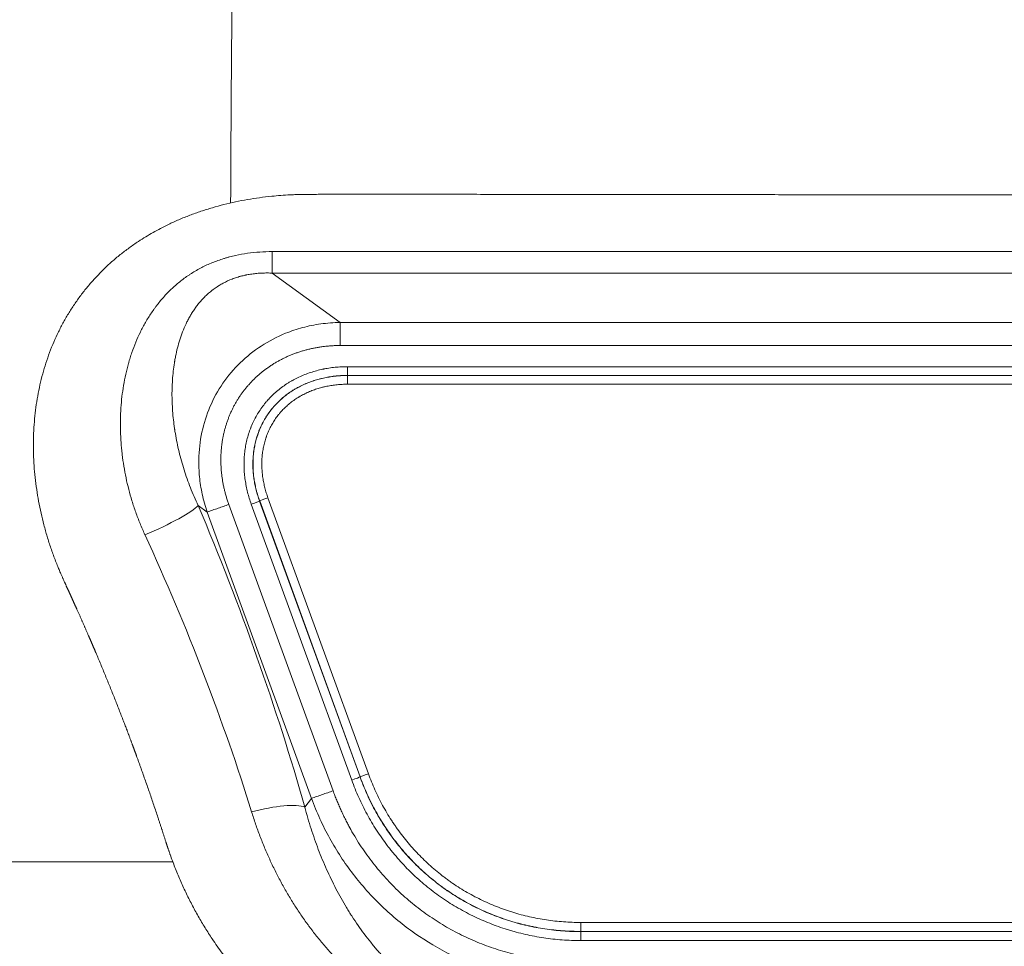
# Model space of a CAD drawing. Header units: millimetres. Extents: x 0 to 594, y 0 to 420.
# Tile 189 of 420: x 238 to 255, y 279 to 295. Entities that reach past the tile are written whole.
import ezdxf

# ---------------------------------------------------------------- set-up
doc = ezdxf.new("R2010")
doc.units = ezdxf.units.MM
doc.layers.add('1', color=7, linetype='Continuous', true_color=0xffffff)

msp = doc.modelspace()

# ---------------------------------------------------------------- linework, layer by layer
at = {"layer": '1', "color": 155, "linetype": 'Continuous', "lineweight": 13}
for p, q in [((242.549, 290.842), (260.656, 290.842)), ((260.658, 290.479), (242.551, 290.479)), ((242.551, 290.479), (243.698, 289.646)), ((243.698, 289.646), (260.109, 289.646)), ((260.11, 289.254), (243.699, 289.254)), ((243.824, 288.896), (260.048, 288.896)), ((243.824, 288.747), (243.824, 288.749)), ((260.048, 288.749), (243.824, 288.749)), ((243.824, 288.747), (260.048, 288.747)), ((260.047, 288.599), (243.823, 288.599)), ((241.451, 286.438), (241.298, 286.549)), ((241.817, 286.566), (243.579, 281.724)), ((243.894, 281.904), (242.196, 286.571)), ((242.338, 286.625), (242.336, 286.624)), ((242.336, 286.624), (244.035, 281.957)), ((244.037, 281.958), (242.338, 286.625)), ((242.478, 286.678), (244.177, 282.011)), ((243.214, 281.595), (241.451, 286.438)), ((244.037, 281.958), (244.035, 281.957)), ((243.102, 281.445), (243.214, 281.595)), ((247.768, 279.497), (263.992, 279.497)), ((263.992, 279.345), (247.769, 279.345)), ((247.769, 279.345), (247.769, 279.342)), ((247.769, 279.342), (263.993, 279.342)), ((263.993, 279.19), (247.769, 279.19))]:
    msp.add_line(p, q, dxfattribs=at)
for centre, major_axis, ratio, start_param, end_param in [((242.552, 291.431), (0, -1), 0.003491, 5.342152, 5.972517), ((243.824, 288.898), (0, -0.15), 0.003491, 0.038397, 1.556834), ((243.824, 288.597), (0, 0.15), 0.003491, 0.038397, 1.556834), ((240.4, 286.218), (-0.921, -0.389), 0.149523, 1.504037, 2.842954), ((238.123, 284.548), (4.935, -12.171), 0.28165, 1.201064, 1.621221), ((242.195, 286.573), (-0.141, -0.051), 0.014314, 1.569301, 3.087737), ((242.479, 286.676), (-0.141, -0.051), 0.014314, 4.710894, 6.22933), ((237.225, 284.217), (5, -11.151), 0.298494, 1.181721, 1.601878), ((243.894, 281.906), (-0.141, -0.051), 0.014314, 1.569301, 3.087737), ((244.177, 282.009), (-0.141, -0.051), 0.014314, 4.710894, 6.22933), ((242.205, 281.114), (-0.962, -0.273), 0.245082, 3.446351, 4.646465), ((247.769, 279.495), (0, 0.15), 0.003491, 1.556834, 3.07527), ((247.769, 279.192), (0, -0.15), 0.003491, 1.556834, 3.07527)]:
    msp.add_ellipse(centre, major_axis=major_axis, ratio=ratio, start_param=start_param, end_param=end_param, dxfattribs=at)
for points, knots in [([(241.895, 295.943), (241.895, 295.943), (241.895, 295.943), (241.894, 295.943), (241.894, 295.943), (241.894, 295.943), (241.894, 295.943), (241.894, 295.943), (241.894, 295.943), (241.894, 295.943), (241.894, 295.943), (241.894, 295.943), (241.894, 295.943), (241.894, 295.943), (241.893, 295.941), (241.893, 295.938), (241.89, 295.921), (241.889, 295.89), (241.885, 295.797), (241.883, 295.735), (241.879, 295.581), (241.878, 295.489), (241.874, 295.277), (241.872, 295.157), (241.869, 294.89), (241.867, 294.743), (241.864, 294.425), (241.863, 294.253), (241.86, 293.886), (241.858, 293.691), (241.855, 293.279), (241.854, 293.062), (241.852, 292.721), (241.851, 292.604), (241.851, 292.471), (241.851, 292.448), (241.851, 292.426), (241.85, 292.415), (241.85, 292.411), (241.85, 292.404), (241.85, 292.37), (241.85, 292.275), (241.849, 292.183), (241.848, 291.976), (241.848, 291.827), (241.847, 291.675)], [0, 0, 0, 0, 0.005739, 0.007298, 0.007688, 0.007736, 0.007773, 0.007773, 0.007785, 0.007883, 0.008078, 0.008857, 0.008857, 0.011976, 0.018214, 0.043164, 0.043164, 0.142964, 0.142964, 0.242764, 0.242764, 0.342565, 0.342565, 0.442365, 0.442365, 0.542166, 0.542166, 0.641966, 0.641966, 0.741766, 0.741766, 0.841567, 0.841567, 0.891467, 0.891467, 0.897705, 0.900823, 0.900823, 0.902383, 0.902383, 0.903942, 0.916417, 0.941367, 0.941367, 1, 1, 1, 1]), ([(243.164, 291.81), (243.16, 291.81), (243.152, 291.81), (243.141, 291.81), (243.13, 291.81), (243.12, 291.81), (243.111, 291.81), (243.102, 291.81), (243.094, 291.81), (243.084, 291.81), (243.073, 291.81), (243.06, 291.81), (243.047, 291.809), (243.034, 291.809), (243.021, 291.809), (242.986, 291.808), (242.93, 291.806), (242.826, 291.801), (242.696, 291.793), (242.524, 291.778), (242.336, 291.755), (242.132, 291.724), (241.931, 291.685), (241.733, 291.639), (241.537, 291.586), (241.345, 291.525), (241.156, 291.458), (240.972, 291.383), (240.808, 291.309), (240.663, 291.236), (240.535, 291.166), (240.41, 291.093), (240.274, 291.007), (240.13, 290.907), (239.979, 290.792), (239.834, 290.67), (239.697, 290.542), (239.566, 290.407), (239.442, 290.267), (239.325, 290.121), (239.216, 289.969), (239.114, 289.813), (239.02, 289.651), (238.934, 289.484), (238.855, 289.313), (238.785, 289.138), (238.722, 288.958), (238.668, 288.775), (238.621, 288.589), (238.583, 288.4), (238.553, 288.208), (238.531, 288.014), (238.517, 287.817), (238.511, 287.62), (238.513, 287.421), (238.522, 287.221), (238.54, 287.021), (238.566, 286.82), (238.599, 286.62), (238.64, 286.42), (238.688, 286.221), (238.744, 286.023), (238.796, 285.86), (238.842, 285.73), (238.878, 285.633), (238.908, 285.557), (238.93, 285.5), (238.945, 285.464), (238.96, 285.429), (238.974, 285.397), (238.985, 285.37), (238.996, 285.346), (239.005, 285.326), (239.013, 285.308), (239.02, 285.291), (239.029, 285.272), (239.035, 285.259), (239.039, 285.251)], [0, 0, 0, 0, 0.001182, 0.002306, 0.00337, 0.004376, 0.005323, 0.006211, 0.007041, 0.007811, 0.009116, 0.010419, 0.011721, 0.013023, 0.014323, 0.015623, 0.023429, 0.031245, 0.046873, 0.062489, 0.083385, 0.104198, 0.124974, 0.145767, 0.16658, 0.187459, 0.208297, 0.22911, 0.249944, 0.26551, 0.281101, 0.296735, 0.312431, 0.333232, 0.354047, 0.374917, 0.395681, 0.416503, 0.437421, 0.458227, 0.479058, 0.499953, 0.520737, 0.541569, 0.562483, 0.583301, 0.604133, 0.625014, 0.645807, 0.666639, 0.687543, 0.70835, 0.729174, 0.750048, 0.770814, 0.791633, 0.812535, 0.83333, 0.854149, 0.875022, 0.895788, 0.916608, 0.937509, 0.947927, 0.95834, 0.968755, 0.972697, 0.976614, 0.980508, 0.984377, 0.986944, 0.989547, 0.992189, 0.993678, 0.995476, 0.997583, 1, 1, 1, 1]), ([(260.247, 291.799), (260.159, 291.799), (259.991, 291.798), (259.751, 291.798), (259.538, 291.798), (259.35, 291.798), (259.166, 291.798), (258.976, 291.798), (258.769, 291.798), (258.556, 291.798), (258.336, 291.798), (257.961, 291.798), (257.422, 291.798), (256.71, 291.799), (255.889, 291.799), (254.929, 291.8), (253.924, 291.802), (252.837, 291.803), (251.947, 291.804), (251.189, 291.805), (250.708, 291.806), (250.281, 291.807), (249.908, 291.807), (249.422, 291.808), (248.824, 291.809), (248.112, 291.809), (247.287, 291.81), (246.355, 291.811), (245.459, 291.811), (244.759, 291.811), (244.349, 291.811), (244.061, 291.811), (243.873, 291.811), (243.66, 291.811), (243.42, 291.811), (243.252, 291.811), (243.164, 291.81)], [0, 0, 0, 0, 0.01552, 0.029531, 0.042031, 0.05302, 0.0625, 0.07427, 0.086405, 0.098905, 0.11177, 0.125, 0.164767, 0.206433, 0.25, 0.308942, 0.375, 0.426391, 0.5, 0.531275, 0.559413, 0.584413, 0.606275, 0.625, 0.6697, 0.711366, 0.75, 0.814583, 0.875, 0.907379, 0.9375, 0.946978, 0.957967, 0.970467, 0.984478, 1, 1, 1, 1]), ([(240.397, 286.055), (240.368, 286.117), (240.341, 286.181), (240.289, 286.307), (240.241, 286.435), (240.177, 286.627), (240.122, 286.821), (240.092, 286.951), (240.064, 287.082), (240.052, 287.147), (240.03, 287.279), (240.021, 287.345), (240.009, 287.444), (240.005, 287.477), (240, 287.527), (239.999, 287.544), (239.997, 287.568), (239.996, 287.577), (239.995, 287.593), (239.989, 287.668), (239.982, 287.808), (239.982, 287.939), (239.984, 288.069), (239.987, 288.134), (239.996, 288.262), (240.002, 288.326), (240.017, 288.453), (240.026, 288.516), (240.047, 288.642), (240.059, 288.705), (240.087, 288.829), (240.102, 288.891), (240.122, 288.96), (240.124, 288.968), (240.129, 288.983), (240.135, 289.006), (240.151, 289.059), (240.166, 289.104), (240.197, 289.194), (240.219, 289.253), (240.267, 289.368), (240.293, 289.425), (240.348, 289.537), (240.377, 289.592), (240.439, 289.7), (240.472, 289.754), (240.525, 289.832), (240.543, 289.857), (240.571, 289.896), (240.58, 289.909), (240.594, 289.927), (240.599, 289.934), (240.609, 289.946), (240.653, 290.003), (240.699, 290.057), (240.785, 290.15), (240.83, 290.194), (240.924, 290.28), (240.973, 290.322), (241.05, 290.381), (241.076, 290.4), (241.116, 290.428), (241.136, 290.442), (241.157, 290.456), (241.171, 290.465), (241.178, 290.469), (241.241, 290.509), (241.298, 290.542), (241.416, 290.603), (241.476, 290.631), (241.6, 290.681), (241.664, 290.704), (241.746, 290.729), (241.77, 290.737), (241.795, 290.744), (241.812, 290.748), (241.82, 290.751), (241.862, 290.762), (241.896, 290.77), (241.997, 290.792), (242.065, 290.804), (242.201, 290.824), (242.27, 290.831), (242.409, 290.84), (242.479, 290.842), (242.549, 290.842)], [0, 0, 0, 0, 0.03125, 0.03125, 0.0625, 0.09375, 0.125, 0.15625, 0.15625, 0.1875, 0.1875, 0.21875, 0.21875, 0.234375, 0.234375, 0.242188, 0.242188, 0.246094, 0.246094, 0.25, 0.28125, 0.3125, 0.3125, 0.34375, 0.34375, 0.375, 0.375, 0.40625, 0.40625, 0.4375, 0.4375, 0.46875, 0.46875, 0.472656, 0.472656, 0.476563, 0.484375, 0.5, 0.5, 0.53125, 0.53125, 0.5625, 0.5625, 0.59375, 0.59375, 0.625, 0.625, 0.640625, 0.640625, 0.648438, 0.648438, 0.652344, 0.652344, 0.65625, 0.6875, 0.6875, 0.71875, 0.71875, 0.75, 0.75, 0.765625, 0.765625, 0.773438, 0.777344, 0.777344, 0.78125, 0.78125, 0.8125, 0.8125, 0.84375, 0.84375, 0.875, 0.875, 0.882813, 0.886719, 0.886719, 0.890625, 0.890625, 0.90625, 0.90625, 0.9375, 0.9375, 0.96875, 0.96875, 1, 1, 1, 1]), ([(242.551, 290.479), (242.522, 290.48), (242.493, 290.481), (242.435, 290.481), (242.407, 290.48), (242.349, 290.478), (242.32, 290.476), (242.263, 290.471), (242.234, 290.467), (242.177, 290.459), (242.148, 290.455), (242.116, 290.448), (242.113, 290.448), (242.106, 290.446), (242.102, 290.445), (242.091, 290.443), (242.07, 290.439), (242.042, 290.432), (242.021, 290.426), (242.007, 290.423), (242, 290.421), (241.979, 290.415), (241.938, 290.402), (241.898, 290.388), (241.82, 290.358), (241.77, 290.335), (241.698, 290.296), (241.674, 290.283), (241.645, 290.265), (241.639, 290.261), (241.628, 290.254), (241.611, 290.243), (241.583, 290.224), (241.562, 290.208), (241.546, 290.196), (241.54, 290.192), (241.53, 290.184), (241.525, 290.18), (241.499, 290.16), (241.479, 290.143), (241.441, 290.109), (241.423, 290.091), (241.387, 290.055), (241.37, 290.037), (241.337, 290), (241.321, 289.981), (241.29, 289.943), (241.275, 289.923), (241.246, 289.883), (241.232, 289.863), (241.204, 289.822), (241.191, 289.802), (241.175, 289.775), (241.172, 289.77), (241.166, 289.76), (241.157, 289.744), (241.148, 289.728), (241.13, 289.696), (241.119, 289.674), (241.087, 289.609), (241.067, 289.565), (241.031, 289.477), (241.014, 289.432), (240.983, 289.341), (240.97, 289.295), (240.944, 289.202), (240.933, 289.155), (240.918, 289.084), (240.913, 289.06), (240.906, 289.024), (240.903, 289.006), (240.9, 288.988), (240.898, 288.976), (240.897, 288.97), (240.888, 288.915), (240.882, 288.866), (240.871, 288.769), (240.867, 288.72), (240.86, 288.622), (240.858, 288.572), (240.855, 288.473), (240.855, 288.423), (240.856, 288.323), (240.858, 288.273), (240.864, 288.172), (240.867, 288.122), (240.877, 288.02), (240.882, 287.969), (240.892, 287.893), (240.896, 287.867), (240.901, 287.835), (240.902, 287.829), (240.903, 287.816), (240.904, 287.809), (240.908, 287.79), (240.918, 287.726), (240.93, 287.662), (240.951, 287.559), (240.973, 287.457), (241.013, 287.304), (241.058, 287.152), (241.109, 287), (241.166, 286.849), (241.228, 286.698), (241.274, 286.599), (241.298, 286.549)], [0, 0, 0, 0, 0.015625, 0.015625, 0.03125, 0.03125, 0.046875, 0.046875, 0.0625, 0.0625, 0.078125, 0.078125, 0.080078, 0.080078, 0.082031, 0.082031, 0.085937, 0.09375, 0.097656, 0.097656, 0.101562, 0.101562, 0.109375, 0.125, 0.125, 0.15625, 0.15625, 0.171875, 0.171875, 0.175781, 0.175781, 0.179687, 0.1875, 0.195312, 0.195312, 0.199219, 0.199219, 0.203125, 0.203125, 0.21875, 0.21875, 0.234375, 0.234375, 0.25, 0.25, 0.265625, 0.265625, 0.28125, 0.28125, 0.296875, 0.296875, 0.3125, 0.3125, 0.316406, 0.316406, 0.320312, 0.328125, 0.328125, 0.34375, 0.34375, 0.375, 0.375, 0.40625, 0.40625, 0.4375, 0.4375, 0.46875, 0.46875, 0.484375, 0.484375, 0.492187, 0.496094, 0.496094, 0.5, 0.5, 0.53125, 0.53125, 0.5625, 0.5625, 0.59375, 0.59375, 0.625, 0.625, 0.65625, 0.65625, 0.6875, 0.6875, 0.71875, 0.71875, 0.734375, 0.734375, 0.738281, 0.738281, 0.742187, 0.742187, 0.75, 0.78125, 0.78125, 0.8125, 0.84375, 0.875, 0.90625, 0.9375, 0.96875, 1, 1, 1, 1]), ([(241.451, 286.438), (241.435, 286.488), (241.403, 286.587), (241.366, 286.738), (241.338, 286.887), (241.319, 287.034), (241.309, 287.18), (241.306, 287.432), (241.346, 287.786), (241.484, 288.225), (241.704, 288.625), (241.999, 288.973), (242.358, 289.26), (242.722, 289.449), (243.065, 289.563), (243.374, 289.628), (243.589, 289.64), (243.698, 289.646)], [0, 0, 0, 0, 0.034502, 0.068298, 0.101397, 0.133809, 0.165544, 0.196614, 0.298279, 0.396696, 0.495526, 0.59424, 0.692646, 0.794102, 0.859755, 0.928356, 1, 1, 1, 1]), ([(242.196, 286.571), (242.184, 286.604), (242.161, 286.671), (242.142, 286.739), (242.125, 286.807), (242.117, 286.841), (242.104, 286.91), (242.098, 286.944), (242.088, 287.014), (242.084, 287.048), (242.077, 287.119), (242.075, 287.154), (242.074, 287.194), (242.074, 287.198), (242.074, 287.207), (242.074, 287.22), (242.073, 287.251), (242.074, 287.278), (242.075, 287.331), (242.077, 287.366), (242.083, 287.435), (242.087, 287.47), (242.097, 287.539), (242.104, 287.573), (242.118, 287.641), (242.126, 287.675), (242.145, 287.743), (242.156, 287.776), (242.174, 287.826), (242.18, 287.843), (242.188, 287.864), (242.189, 287.868), (242.193, 287.876), (242.198, 287.888), (242.203, 287.9), (242.22, 287.941), (242.25, 288.005), (242.301, 288.097), (242.358, 288.185), (242.4, 288.241), (242.433, 288.282), (242.445, 288.296), (242.462, 288.316), (242.471, 288.326), (242.48, 288.336), (242.486, 288.343), (242.489, 288.346), (242.516, 288.375), (242.541, 288.4), (242.592, 288.449), (242.618, 288.472), (242.672, 288.517), (242.7, 288.539), (242.757, 288.58), (242.786, 288.6), (242.831, 288.628), (242.853, 288.642), (242.88, 288.657), (242.892, 288.664), (242.9, 288.668), (242.904, 288.67), (242.923, 288.681), (242.939, 288.689), (242.97, 288.705), (242.986, 288.713), (243.034, 288.735), (243.067, 288.749), (243.132, 288.775), (243.165, 288.787), (243.232, 288.809), (243.265, 288.819), (243.334, 288.837), (243.368, 288.846), (243.407, 288.854), (243.411, 288.855), (243.42, 288.857), (243.433, 288.859), (243.464, 288.865), (243.49, 288.869), (243.542, 288.878), (243.577, 288.882), (243.648, 288.889), (243.683, 288.892), (243.754, 288.895), (243.789, 288.896), (243.824, 288.896)], [0, 0, 0, 0, 0.03125, 0.0625, 0.0625, 0.09375, 0.09375, 0.125, 0.125, 0.15625, 0.15625, 0.1875, 0.1875, 0.191406, 0.191406, 0.195313, 0.203125, 0.21875, 0.21875, 0.25, 0.25, 0.28125, 0.28125, 0.3125, 0.3125, 0.34375, 0.34375, 0.375, 0.375, 0.390625, 0.390625, 0.394531, 0.394531, 0.398438, 0.40625, 0.40625, 0.4375, 0.46875, 0.5, 0.53125, 0.53125, 0.546875, 0.546875, 0.554688, 0.558594, 0.558594, 0.5625, 0.5625, 0.59375, 0.59375, 0.625, 0.625, 0.65625, 0.65625, 0.6875, 0.6875, 0.703125, 0.710938, 0.714844, 0.714844, 0.71875, 0.71875, 0.734375, 0.734375, 0.75, 0.75, 0.78125, 0.78125, 0.8125, 0.8125, 0.84375, 0.84375, 0.875, 0.875, 0.878906, 0.878906, 0.882813, 0.890625, 0.90625, 0.90625, 0.9375, 0.9375, 0.96875, 0.96875, 1, 1, 1, 1]), ([(243.824, 288.749), (243.823, 288.749), (243.823, 288.749), (243.822, 288.749), (243.82, 288.749), (243.817, 288.749), (243.81, 288.749), (243.796, 288.748), (243.767, 288.748), (243.743, 288.747), (243.695, 288.745), (243.662, 288.742), (243.598, 288.736), (243.566, 288.732), (243.502, 288.722), (243.47, 288.716), (243.407, 288.703), (243.375, 288.695), (243.313, 288.679), (243.282, 288.67), (243.221, 288.65), (243.191, 288.639), (243.131, 288.616), (243.101, 288.603), (243.043, 288.576), (243.014, 288.562), (242.982, 288.544), (242.978, 288.542), (242.971, 288.538), (242.967, 288.536), (242.957, 288.53), (242.936, 288.518), (242.915, 288.506), (242.874, 288.48), (242.847, 288.462), (242.795, 288.425), (242.769, 288.405), (242.72, 288.365), (242.696, 288.343), (242.649, 288.299), (242.626, 288.276), (242.601, 288.249), (242.598, 288.246), (242.593, 288.24), (242.585, 288.231), (242.566, 288.21), (242.55, 288.191), (242.52, 288.154), (242.482, 288.102), (242.429, 288.022), (242.383, 287.938), (242.355, 287.88), (242.34, 287.842), (242.335, 287.831), (242.33, 287.82), (242.327, 287.812), (242.32, 287.793), (242.313, 287.774), (242.297, 287.729), (242.287, 287.698), (242.27, 287.636), (242.263, 287.605), (242.249, 287.543), (242.244, 287.512), (242.235, 287.449), (242.231, 287.417), (242.226, 287.353), (242.224, 287.321), (242.223, 287.273), (242.223, 287.257), (242.223, 287.233), (242.223, 287.224), (242.223, 287.208), (242.223, 287.2), (242.225, 287.16), (242.227, 287.127), (242.233, 287.063), (242.236, 287.031), (242.246, 286.967), (242.251, 286.936), (242.264, 286.872), (242.271, 286.841), (242.283, 286.794), (242.287, 286.778), (242.296, 286.747), (242.3, 286.732), (242.315, 286.685), (242.325, 286.654), (242.336, 286.624)], [0, 0, 0, 0, 0.000488, 0.000488, 0.000977, 0.001953, 0.003906, 0.007812, 0.015625, 0.03125, 0.03125, 0.0625, 0.0625, 0.09375, 0.09375, 0.125, 0.125, 0.15625, 0.15625, 0.1875, 0.1875, 0.21875, 0.21875, 0.25, 0.25, 0.28125, 0.28125, 0.285156, 0.285156, 0.289062, 0.289062, 0.296875, 0.3125, 0.3125, 0.34375, 0.34375, 0.375, 0.375, 0.40625, 0.40625, 0.4375, 0.4375, 0.441406, 0.441406, 0.445312, 0.453125, 0.46875, 0.46875, 0.5, 0.53125, 0.5625, 0.59375, 0.59375, 0.601562, 0.605469, 0.605469, 0.609375, 0.625, 0.625, 0.65625, 0.65625, 0.6875, 0.6875, 0.71875, 0.71875, 0.75, 0.75, 0.78125, 0.78125, 0.796875, 0.796875, 0.804687, 0.804687, 0.8125, 0.8125, 0.84375, 0.84375, 0.875, 0.875, 0.90625, 0.90625, 0.9375, 0.9375, 0.953125, 0.953125, 0.96875, 0.96875, 1, 1, 1, 1]), ([(242.338, 286.625), (242.327, 286.656), (242.317, 286.686), (242.302, 286.733), (242.295, 286.756), (242.289, 286.779), (242.285, 286.795), (242.283, 286.803), (242.273, 286.842), (242.266, 286.874), (242.253, 286.937), (242.247, 286.968), (242.238, 287.032), (242.234, 287.064), (242.229, 287.128), (242.227, 287.16), (242.225, 287.208), (242.225, 287.229), (242.225, 287.249), (242.225, 287.257), (242.225, 287.261), (242.225, 287.273), (242.225, 287.281), (242.226, 287.322), (242.228, 287.354), (242.233, 287.418), (242.237, 287.449), (242.246, 287.513), (242.252, 287.544), (242.265, 287.607), (242.272, 287.638), (242.285, 287.684), (242.292, 287.708), (242.301, 287.735), (242.305, 287.746), (242.308, 287.754), (242.309, 287.758), (242.321, 287.792), (242.344, 287.852), (242.385, 287.939), (242.432, 288.023), (242.467, 288.076), (242.503, 288.129), (242.523, 288.154), (242.548, 288.186), (242.553, 288.192), (242.564, 288.204), (242.569, 288.211), (242.585, 288.229), (242.596, 288.241), (242.629, 288.276), (242.651, 288.299), (242.698, 288.343), (242.722, 288.364), (242.771, 288.405), (242.822, 288.444), (242.883, 288.484), (242.917, 288.505), (242.928, 288.512), (242.931, 288.514), (242.938, 288.518), (242.941, 288.52), (242.959, 288.53), (242.973, 288.538), (243.016, 288.561), (243.044, 288.575), (243.103, 288.602), (243.132, 288.615), (243.192, 288.638), (243.222, 288.649), (243.283, 288.669), (243.314, 288.678), (243.353, 288.688), (243.361, 288.69), (243.377, 288.694), (243.385, 288.696), (243.408, 288.701), (243.424, 288.705), (243.472, 288.715), (243.503, 288.72), (243.567, 288.73), (243.599, 288.734), (243.663, 288.741), (243.695, 288.743), (243.743, 288.745), (243.767, 288.746), (243.795, 288.747), (243.81, 288.747), (243.817, 288.747), (243.82, 288.747), (243.822, 288.747), (243.823, 288.747), (243.823, 288.747), (243.824, 288.747), (243.824, 288.747)], [0, 0, 0, 0, 0.03125, 0.03125, 0.046875, 0.054688, 0.054688, 0.0625, 0.0625, 0.09375, 0.09375, 0.125, 0.125, 0.15625, 0.15625, 0.1875, 0.1875, 0.203125, 0.207031, 0.207031, 0.210938, 0.210938, 0.21875, 0.21875, 0.25, 0.25, 0.28125, 0.28125, 0.3125, 0.3125, 0.34375, 0.34375, 0.359375, 0.367188, 0.371094, 0.371094, 0.375, 0.375, 0.40625, 0.4375, 0.46875, 0.5, 0.5, 0.53125, 0.53125, 0.539063, 0.539063, 0.546875, 0.546875, 0.5625, 0.5625, 0.59375, 0.59375, 0.625, 0.625, 0.65625, 0.6875, 0.695313, 0.695313, 0.699219, 0.699219, 0.703125, 0.703125, 0.71875, 0.71875, 0.75, 0.75, 0.78125, 0.78125, 0.8125, 0.8125, 0.84375, 0.84375, 0.851563, 0.851563, 0.859375, 0.859375, 0.875, 0.875, 0.90625, 0.90625, 0.9375, 0.9375, 0.96875, 0.96875, 0.984375, 0.992188, 0.996094, 0.998047, 0.999023, 0.999512, 0.999756, 0.999756, 1, 1, 1, 1]), ([(243.823, 288.599), (243.794, 288.599), (243.765, 288.598), (243.706, 288.596), (243.677, 288.594), (243.619, 288.588), (243.59, 288.584), (243.532, 288.576), (243.503, 288.57), (243.46, 288.562), (243.439, 288.557), (243.417, 288.552), (243.403, 288.548), (243.396, 288.546), (243.36, 288.537), (243.332, 288.529), (243.277, 288.511), (243.249, 288.501), (243.195, 288.481), (243.168, 288.469), (243.115, 288.445), (243.089, 288.432), (243.05, 288.411), (243.031, 288.401), (243.012, 288.39), (243.002, 288.384), (242.999, 288.382), (242.993, 288.378), (242.99, 288.376), (242.962, 288.359), (242.913, 288.327), (242.866, 288.291), (242.821, 288.255), (242.8, 288.235), (242.757, 288.196), (242.736, 288.175), (242.706, 288.143), (242.697, 288.132), (242.682, 288.115), (242.677, 288.11), (242.668, 288.098), (242.663, 288.093), (242.64, 288.064), (242.623, 288.041), (242.589, 287.993), (242.558, 287.944), (242.516, 287.868), (242.491, 287.815), (242.474, 287.775), (242.466, 287.755), (242.457, 287.731), (242.453, 287.72), (242.451, 287.713), (242.45, 287.71), (242.439, 287.679), (242.43, 287.651), (242.415, 287.594), (242.408, 287.566), (242.397, 287.509), (242.392, 287.48), (242.384, 287.423), (242.381, 287.394), (242.376, 287.336), (242.374, 287.303), (242.374, 287.27), (242.374, 287.263), (242.374, 287.259), (242.374, 287.248), (242.374, 287.24), (242.374, 287.218), (242.375, 287.204), (242.376, 287.16), (242.378, 287.131), (242.384, 287.073), (242.387, 287.044), (242.396, 286.987), (242.401, 286.959), (242.413, 286.902), (242.419, 286.874), (242.434, 286.817), (242.449, 286.761), (242.468, 286.706), (242.478, 286.678)], [0, 0, 0, 0, 0.03125, 0.03125, 0.0625, 0.0625, 0.09375, 0.09375, 0.125, 0.125, 0.140625, 0.148437, 0.148437, 0.15625, 0.15625, 0.1875, 0.1875, 0.21875, 0.21875, 0.25, 0.25, 0.28125, 0.28125, 0.296875, 0.304687, 0.304687, 0.308594, 0.308594, 0.3125, 0.3125, 0.34375, 0.375, 0.375, 0.40625, 0.40625, 0.4375, 0.4375, 0.453125, 0.453125, 0.460937, 0.460937, 0.46875, 0.46875, 0.5, 0.5, 0.53125, 0.5625, 0.59375, 0.59375, 0.609375, 0.617187, 0.621094, 0.621094, 0.625, 0.625, 0.65625, 0.65625, 0.6875, 0.6875, 0.71875, 0.71875, 0.75, 0.75, 0.78125, 0.785156, 0.785156, 0.789062, 0.789062, 0.796875, 0.796875, 0.8125, 0.8125, 0.84375, 0.84375, 0.875, 0.875, 0.90625, 0.90625, 0.9375, 0.9375, 0.96875, 1, 1, 1, 1]), ([(239.039, 285.251), (239.041, 285.247), (239.044, 285.24), (239.05, 285.228), (239.055, 285.216), (239.06, 285.204), (239.066, 285.192), (239.071, 285.181), (239.077, 285.169), (239.082, 285.157), (239.087, 285.146), (239.093, 285.134), (239.098, 285.123), (239.103, 285.111), (239.108, 285.1), (239.114, 285.088), (239.119, 285.077), (239.124, 285.065), (239.129, 285.054), (239.135, 285.043), (239.14, 285.031), (239.145, 285.02), (239.15, 285.009), (239.155, 284.997), (239.16, 284.986), (239.165, 284.975), (239.17, 284.964), (239.175, 284.953), (239.18, 284.942), (239.185, 284.931), (239.19, 284.92), (239.195, 284.909), (239.2, 284.898), (239.205, 284.887), (239.21, 284.876), (239.215, 284.865), (239.22, 284.854), (239.225, 284.843), (239.23, 284.833), (239.234, 284.822), (239.239, 284.811), (239.249, 284.789), (239.264, 284.755), (239.285, 284.71), (239.305, 284.664), (239.321, 284.628), (239.333, 284.6), (239.342, 284.58), (239.351, 284.56), (239.36, 284.54), (239.369, 284.52), (239.378, 284.499), (239.387, 284.478), (239.396, 284.457), (239.406, 284.435), (239.415, 284.413), (239.425, 284.391), (239.435, 284.369), (239.441, 284.354), (239.444, 284.346)], [0, 0, 0, 0, 0.013185, 0.026335, 0.03945, 0.05253, 0.065575, 0.078584, 0.091558, 0.104498, 0.117402, 0.130271, 0.143104, 0.155903, 0.168666, 0.181395, 0.194088, 0.206746, 0.219369, 0.231957, 0.244509, 0.257027, 0.269509, 0.281957, 0.294369, 0.306746, 0.319088, 0.331394, 0.343666, 0.355902, 0.368104, 0.38027, 0.392401, 0.404497, 0.416558, 0.428583, 0.440574, 0.452529, 0.46445, 0.476335, 0.488185, 0.5, 0.55007, 0.600093, 0.65007, 0.7, 0.721264, 0.74283, 0.764698, 0.786868, 0.809341, 0.832115, 0.855192, 0.878571, 0.902253, 0.926236, 0.950522, 0.97511, 1, 1, 1, 1]), ([(239.444, 284.346), (239.446, 284.342), (239.449, 284.334), (239.455, 284.323), (239.46, 284.311), (239.465, 284.299), (239.47, 284.288), (239.475, 284.276), (239.48, 284.265), (239.485, 284.253), (239.489, 284.242), (239.494, 284.231), (239.499, 284.219), (239.504, 284.208), (239.509, 284.197), (239.513, 284.186), (239.518, 284.175), (239.523, 284.164), (239.527, 284.154), (239.532, 284.143), (239.537, 284.132), (239.541, 284.122), (239.546, 284.111), (239.55, 284.101), (239.554, 284.09), (239.559, 284.08), (239.563, 284.07), (239.58, 284.03), (239.609, 283.962), (239.649, 283.865), (239.69, 283.768), (239.729, 283.672), (239.769, 283.576), (239.808, 283.48), (239.846, 283.384), (239.885, 283.288), (239.923, 283.192), (239.961, 283.095), (239.998, 282.998), (240.028, 282.921), (240.05, 282.863), (240.065, 282.824), (240.08, 282.786), (240.092, 282.754), (240.102, 282.728), (240.109, 282.708), (240.117, 282.688), (240.125, 282.668), (240.132, 282.647), (240.14, 282.626), (240.148, 282.604), (240.157, 282.582), (240.165, 282.56), (240.173, 282.538), (240.179, 282.523), (240.182, 282.515)], [0, 0, 0, 0, 0.006536, 0.013035, 0.019495, 0.025918, 0.032302, 0.038649, 0.044957, 0.051228, 0.057461, 0.063656, 0.069813, 0.075932, 0.082013, 0.088056, 0.094062, 0.100029, 0.105958, 0.11185, 0.117704, 0.123519, 0.129297, 0.135037, 0.140739, 0.146403, 0.152029, 0.157617, 0.210946, 0.26408, 0.31702, 0.369764, 0.422315, 0.474673, 0.526837, 0.578809, 0.631729, 0.684468, 0.737027, 0.789404, 0.810518, 0.831595, 0.852637, 0.873642, 0.884153, 0.894859, 0.905761, 0.916857, 0.928149, 0.939636, 0.951318, 0.963196, 0.975269, 0.987537, 1, 1, 1, 1]), ([(240.182, 282.515), (240.183, 282.511), (240.186, 282.503), (240.191, 282.491), (240.195, 282.479), (240.199, 282.468), (240.203, 282.456), (240.208, 282.445), (240.212, 282.433), (240.216, 282.422), (240.22, 282.411), (240.224, 282.4), (240.228, 282.389), (240.232, 282.379), (240.236, 282.368), (240.24, 282.358), (240.243, 282.347), (240.247, 282.337), (240.251, 282.327), (240.254, 282.317), (240.263, 282.294), (240.277, 282.256), (240.295, 282.204), (240.314, 282.152), (240.339, 282.083), (240.369, 281.997), (240.406, 281.893), (240.442, 281.79), (240.478, 281.687), (240.513, 281.584), (240.548, 281.481), (240.582, 281.378), (240.611, 281.292), (240.633, 281.224), (240.65, 281.172), (240.667, 281.121), (240.68, 281.081), (240.69, 281.051), (240.696, 281.033), (240.702, 281.013), (240.708, 280.993), (240.715, 280.973), (240.722, 280.953), (240.728, 280.931), (240.735, 280.91), (240.742, 280.888), (240.747, 280.873), (240.749, 280.866)], [0, 0, 0, 0, 0.007264, 0.014451, 0.021563, 0.028598, 0.035558, 0.042441, 0.049248, 0.055979, 0.062634, 0.069213, 0.075716, 0.082143, 0.088494, 0.094768, 0.100967, 0.107089, 0.113136, 0.119106, 0.125, 0.156203, 0.187438, 0.218703, 0.25, 0.312533, 0.375044, 0.437532, 0.5, 0.562532, 0.625042, 0.687531, 0.75, 0.781311, 0.812581, 0.843811, 0.875, 0.886272, 0.897818, 0.909635, 0.921726, 0.93409, 0.946726, 0.959635, 0.972817, 0.986272, 1, 1, 1, 1]), ([(247.769, 279.19), (247.664, 279.19), (247.453, 279.198), (247.244, 279.221), (247.037, 279.252), (246.934, 279.272), (246.78, 279.307), (246.729, 279.319), (246.652, 279.34), (246.627, 279.347), (246.589, 279.358), (246.576, 279.362), (246.551, 279.369), (246.538, 279.373), (246.424, 279.408), (246.325, 279.443), (246.13, 279.521), (246.034, 279.563), (245.893, 279.632), (245.8, 279.68), (245.662, 279.757), (245.572, 279.813), (245.517, 279.848), (245.506, 279.856), (245.484, 279.87), (245.45, 279.892), (245.418, 279.915), (245.353, 279.96), (245.268, 280.022), (245.186, 280.087), (245.065, 280.187), (244.909, 280.326), (244.764, 280.477), (244.66, 280.595), (244.626, 280.635), (244.576, 280.696), (244.551, 280.726), (244.522, 280.763), (244.51, 280.779), (244.502, 280.789), (244.498, 280.794), (244.462, 280.842), (244.4, 280.927), (244.341, 281.014), (244.256, 281.147), (244.203, 281.237), (244.103, 281.421), (244.056, 281.515), (243.97, 281.706), (243.931, 281.804), (243.894, 281.904)], [0, 0, 0, 0, 0.0625, 0.125, 0.125, 0.1875, 0.1875, 0.21875, 0.21875, 0.234375, 0.234375, 0.242187, 0.242187, 0.25, 0.25, 0.3125, 0.3125, 0.375, 0.375, 0.40625, 0.4375, 0.46875, 0.46875, 0.476562, 0.476562, 0.484375, 0.5, 0.5, 0.53125, 0.5625, 0.5625, 0.625, 0.6875, 0.6875, 0.71875, 0.71875, 0.734375, 0.742187, 0.746094, 0.746094, 0.75, 0.75, 0.78125, 0.8125, 0.8125, 0.875, 0.875, 0.9375, 0.9375, 1, 1, 1, 1]), ([(244.035, 281.957), (244.07, 281.861), (244.146, 281.673), (244.235, 281.492), (244.331, 281.315), (244.383, 281.228), (244.465, 281.101), (244.521, 281.017), (244.581, 280.934), (244.616, 280.889), (244.619, 280.884), (244.627, 280.874), (244.639, 280.858), (244.666, 280.823), (244.69, 280.794), (244.738, 280.735), (244.771, 280.696), (244.872, 280.583), (245.011, 280.438), (245.161, 280.304), (245.277, 280.208), (245.356, 280.145), (245.438, 280.085), (245.5, 280.041), (245.532, 280.02), (245.564, 279.999), (245.579, 279.988), (245.585, 279.984), (245.596, 279.978), (245.644, 279.946), (245.692, 279.916), (245.823, 279.839), (245.912, 279.791), (246.093, 279.702), (246.186, 279.661), (246.373, 279.587), (246.469, 279.553), (246.578, 279.519), (246.59, 279.515), (246.615, 279.508), (246.627, 279.505), (246.664, 279.494), (246.688, 279.487), (246.762, 279.467), (246.811, 279.455), (246.886, 279.438), (246.923, 279.43), (246.961, 279.422), (246.986, 279.417), (246.998, 279.415), (247.061, 279.403), (247.111, 279.395), (247.262, 279.372), (247.363, 279.361), (247.565, 279.346), (247.667, 279.342), (247.769, 279.342)], [0, 0, 0, 0, 0.0625, 0.125, 0.125, 0.1875, 0.1875, 0.21875, 0.25, 0.25, 0.253906, 0.253906, 0.257812, 0.265625, 0.28125, 0.28125, 0.3125, 0.3125, 0.375, 0.4375, 0.4375, 0.46875, 0.5, 0.5, 0.515625, 0.523437, 0.523437, 0.527344, 0.527344, 0.53125, 0.5625, 0.5625, 0.625, 0.625, 0.6875, 0.6875, 0.75, 0.75, 0.757812, 0.757812, 0.765625, 0.765625, 0.78125, 0.78125, 0.8125, 0.8125, 0.828125, 0.835937, 0.835937, 0.84375, 0.84375, 0.875, 0.875, 0.9375, 0.9375, 1, 1, 1, 1]), ([(247.769, 279.345), (247.667, 279.345), (247.565, 279.349), (247.363, 279.364), (247.262, 279.375), (247.112, 279.397), (247.062, 279.406), (246.987, 279.42), (246.962, 279.425), (246.912, 279.435), (246.887, 279.44), (246.763, 279.469), (246.665, 279.495), (246.555, 279.529), (246.543, 279.533), (246.519, 279.541), (246.483, 279.552), (246.446, 279.565), (246.375, 279.59), (246.327, 279.608), (246.187, 279.664), (246.094, 279.705), (245.914, 279.793), (245.825, 279.841), (245.695, 279.918), (245.609, 279.971), (245.514, 280.034), (245.462, 280.071), (245.442, 280.086), (245.431, 280.093), (245.401, 280.116), (245.38, 280.131), (245.32, 280.177), (245.28, 280.209), (245.163, 280.305), (245.088, 280.372), (244.943, 280.512), (244.804, 280.657), (244.676, 280.813), (244.584, 280.934), (244.551, 280.98), (244.514, 281.032), (244.507, 281.043), (244.496, 281.058), (244.475, 281.09), (244.454, 281.122), (244.385, 281.228), (244.334, 281.316), (244.237, 281.493), (244.193, 281.584), (244.11, 281.768), (244.071, 281.862), (244.037, 281.958)], [0, 0, 0, 0, 0.0625, 0.0625, 0.125, 0.125, 0.15625, 0.15625, 0.171875, 0.171875, 0.1875, 0.1875, 0.25, 0.25, 0.257812, 0.257812, 0.265625, 0.28125, 0.28125, 0.3125, 0.3125, 0.375, 0.375, 0.4375, 0.4375, 0.46875, 0.5, 0.507812, 0.507812, 0.515625, 0.515625, 0.53125, 0.53125, 0.5625, 0.5625, 0.625, 0.625, 0.6875, 0.75, 0.75, 0.78125, 0.785156, 0.789063, 0.789063, 0.796875, 0.8125, 0.8125, 0.875, 0.875, 0.9375, 0.9375, 1, 1, 1, 1]), ([(244.177, 282.011), (244.21, 281.919), (244.247, 281.828), (244.327, 281.651), (244.37, 281.563), (244.463, 281.392), (244.513, 281.308), (244.579, 281.205), (244.599, 281.175), (244.62, 281.144), (244.63, 281.129), (244.634, 281.124), (244.641, 281.114), (244.644, 281.109), (244.676, 281.064), (244.705, 281.024), (244.793, 280.908), (244.917, 280.757), (245.051, 280.618), (245.19, 280.483), (245.263, 280.419), (245.375, 280.326), (245.414, 280.295), (245.472, 280.251), (245.492, 280.236), (245.531, 280.207), (245.551, 280.193), (245.612, 280.151), (245.693, 280.097), (245.776, 280.046), (245.901, 279.972), (245.987, 279.926), (246.161, 279.841), (246.25, 279.802), (246.385, 279.748), (246.431, 279.731), (246.5, 279.706), (246.535, 279.695), (246.57, 279.683), (246.593, 279.676), (246.605, 279.672), (246.664, 279.654), (246.758, 279.627), (246.852, 279.604), (246.995, 279.572), (247.09, 279.554), (247.282, 279.525), (247.378, 279.515), (247.573, 279.5), (247.67, 279.497), (247.768, 279.497)], [0, 0, 0, 0, 0.0625, 0.0625, 0.125, 0.125, 0.1875, 0.1875, 0.203125, 0.210937, 0.210937, 0.214844, 0.214844, 0.21875, 0.21875, 0.25, 0.25, 0.3125, 0.375, 0.375, 0.4375, 0.4375, 0.46875, 0.46875, 0.484375, 0.484375, 0.5, 0.5, 0.53125, 0.5625, 0.5625, 0.625, 0.625, 0.6875, 0.6875, 0.71875, 0.71875, 0.734375, 0.742187, 0.742187, 0.75, 0.75, 0.78125, 0.8125, 0.8125, 0.875, 0.875, 0.9375, 0.9375, 1, 1, 1, 1]), ([(247.707, 278.449), (247.635, 278.45), (247.493, 278.453), (247.28, 278.468), (247.071, 278.492), (246.864, 278.524), (246.66, 278.565), (246.459, 278.614), (246.095, 278.72), (245.58, 278.927), (244.953, 279.297), (244.391, 279.759), (243.986, 280.211), (243.706, 280.606), (243.518, 280.919), (243.351, 281.248), (243.26, 281.479), (243.214, 281.595)], [0, 0, 0, 0, 0.036772, 0.073242, 0.109414, 0.145295, 0.18089, 0.216205, 0.251246, 0.376221, 0.50002, 0.623815, 0.748794, 0.810284, 0.872627, 0.935856, 1, 1, 1, 1]), ([(243.102, 281.445), (243.118, 281.384), (243.152, 281.262), (243.188, 281.142), (243.245, 280.964), (243.286, 280.847), (243.373, 280.618), (243.42, 280.505), (243.495, 280.338), (243.546, 280.229), (243.6, 280.121), (243.656, 280.013), (243.685, 279.96), (243.744, 279.855), (243.774, 279.803), (243.82, 279.726), (243.844, 279.687), (243.872, 279.642), (243.884, 279.623), (243.893, 279.611), (243.897, 279.604), (243.934, 279.547), (244.001, 279.447), (244.07, 279.35), (244.142, 279.255), (244.178, 279.208), (244.253, 279.115), (244.291, 279.069), (244.369, 278.98), (244.408, 278.936), (244.49, 278.849), (244.531, 278.806), (244.616, 278.722), (244.659, 278.681), (244.748, 278.6), (244.793, 278.561), (244.886, 278.483), (244.934, 278.445), (244.989, 278.404), (244.995, 278.399), (245.007, 278.39), (245.026, 278.376), (245.069, 278.345), (245.107, 278.318), (245.183, 278.266), (245.234, 278.232), (245.339, 278.168), (245.393, 278.137), (245.502, 278.077), (245.557, 278.049), (245.67, 277.994), (245.728, 277.969), (245.846, 277.92), (245.906, 277.897), (245.976, 277.873), (245.983, 277.87), (245.999, 277.865), (246.022, 277.857), (246.076, 277.84), (246.123, 277.826), (246.217, 277.799), (246.281, 277.783), (246.409, 277.755), (246.473, 277.743), (246.604, 277.722), (246.67, 277.713), (246.77, 277.703), (246.803, 277.7), (246.845, 277.697), (246.853, 277.697), (246.87, 277.695), (246.896, 277.694), (246.988, 277.689), (247.072, 277.688), (247.14, 277.689)], [0, 0, 0, 0, 0.03125, 0.0625, 0.0625, 0.125, 0.125, 0.1875, 0.1875, 0.21875, 0.25, 0.25, 0.28125, 0.28125, 0.3125, 0.3125, 0.328125, 0.335938, 0.339844, 0.339844, 0.34375, 0.34375, 0.375, 0.40625, 0.40625, 0.4375, 0.4375, 0.46875, 0.46875, 0.5, 0.5, 0.53125, 0.53125, 0.5625, 0.5625, 0.59375, 0.59375, 0.625, 0.625, 0.628906, 0.628906, 0.632812, 0.640625, 0.65625, 0.65625, 0.6875, 0.6875, 0.71875, 0.71875, 0.75, 0.75, 0.78125, 0.78125, 0.8125, 0.8125, 0.816406, 0.816406, 0.820312, 0.828125, 0.84375, 0.84375, 0.875, 0.875, 0.90625, 0.90625, 0.9375, 0.9375, 0.953125, 0.953125, 0.957031, 0.957031, 0.960937, 0.96875, 1, 1, 1, 1]), ([(247.138, 277.34), (247.062, 277.34), (246.912, 277.343), (246.69, 277.358), (246.469, 277.383), (246.251, 277.419), (246.036, 277.464), (245.894, 277.502), (245.805, 277.527), (245.788, 277.532), (245.761, 277.54), (245.753, 277.543), (245.735, 277.548), (245.691, 277.562), (245.648, 277.576), (245.544, 277.612), (245.476, 277.637), (245.342, 277.69), (245.21, 277.746), (245.017, 277.838), (244.829, 277.939), (244.707, 278.011), (244.617, 278.068), (244.588, 278.087), (244.551, 278.111), (244.543, 278.116), (244.528, 278.126), (244.506, 278.14), (244.484, 278.155), (244.412, 278.205), (244.355, 278.246), (244.243, 278.33), (244.188, 278.373), (244.081, 278.461), (244.028, 278.505), (243.924, 278.597), (243.873, 278.644), (243.774, 278.739), (243.725, 278.788), (243.628, 278.887), (243.534, 278.988), (243.397, 279.145), (243.31, 279.253), (243.245, 279.336), (243.224, 279.364), (243.198, 279.399), (243.192, 279.406), (243.182, 279.42), (243.166, 279.441), (243.109, 279.519), (243.059, 279.591), (242.981, 279.706), (242.943, 279.765), (242.869, 279.883), (242.797, 280.003), (242.694, 280.186), (242.597, 280.373), (242.506, 280.564), (242.421, 280.759), (242.342, 280.957), (242.268, 281.16), (242.223, 281.298), (242.201, 281.368)], [0, 0, 0, 0, 0.03125, 0.0625, 0.09375, 0.125, 0.15625, 0.1875, 0.1875, 0.195312, 0.195312, 0.199219, 0.199219, 0.203125, 0.21875, 0.21875, 0.25, 0.25, 0.28125, 0.3125, 0.34375, 0.375, 0.375, 0.390625, 0.390625, 0.394531, 0.394531, 0.398437, 0.40625, 0.40625, 0.4375, 0.4375, 0.46875, 0.46875, 0.5, 0.5, 0.53125, 0.53125, 0.5625, 0.5625, 0.59375, 0.625, 0.65625, 0.65625, 0.671875, 0.671875, 0.675781, 0.675781, 0.679688, 0.6875, 0.71875, 0.71875, 0.75, 0.75, 0.78125, 0.8125, 0.84375, 0.875, 0.90625, 0.9375, 0.96875, 1, 1, 1, 1]), ([(240.749, 280.866), (240.75, 280.862), (240.753, 280.856), (240.756, 280.846), (240.759, 280.837), (240.762, 280.828), (240.765, 280.819), (240.767, 280.81), (240.77, 280.801), (240.773, 280.793), (240.776, 280.785), (240.778, 280.777), (240.781, 280.77), (240.783, 280.762), (240.787, 280.751), (240.792, 280.736), (240.798, 280.718), (240.805, 280.7), (240.811, 280.681), (240.817, 280.663), (240.835, 280.615), (240.863, 280.536), (240.919, 280.392), (240.992, 280.214), (241.087, 280.006), (241.189, 279.801), (241.298, 279.601), (241.413, 279.407), (241.548, 279.196), (241.706, 278.971), (241.889, 278.735), (242.05, 278.547), (242.185, 278.402), (242.289, 278.295), (242.386, 278.2), (242.477, 278.115), (242.546, 278.053), (242.601, 278.004), (242.637, 277.974), (242.665, 277.949), (242.686, 277.932), (242.707, 277.915), (242.721, 277.903), (242.729, 277.896)], [0, 0, 0, 0, 0.002771, 0.005481, 0.00813, 0.010717, 0.013243, 0.015709, 0.018113, 0.020455, 0.022737, 0.024957, 0.027116, 0.029214, 0.031251, 0.036496, 0.041727, 0.046943, 0.052144, 0.057331, 0.062503, 0.093755, 0.125005, 0.187511, 0.250004, 0.312637, 0.375142, 0.437578, 0.500003, 0.583504, 0.666787, 0.749992, 0.791726, 0.833387, 0.874995, 0.906263, 0.937497, 0.95306, 0.968749, 0.976764, 0.984374, 0.990919, 1, 1, 1, 1]), ([(124.818, 280.534), (125.541, 280.249), (127.307, 279.576), (130.072, 278.617), (133.028, 277.67), (135.779, 276.863), (138.303, 276.185), (140.598, 275.619), (142.661, 275.151), (144.505, 274.766), (146.881, 274.308), (149.898, 273.8), (153.663, 273.286), (157.949, 272.835), (162.736, 272.482), (167.998, 272.24), (173.266, 272.093), (179.976, 271.951), (188.134, 271.791), (197.745, 271.642), (207.364, 271.516), (216.986, 271.414), (229.39, 271.303), (244.577, 271.2), (262.544, 271.131), (276.102, 271.112), (285.253, 271.112), (289.972, 271.115), (294.58, 271.12), (298.984, 271.126), (302.271, 271.131), (304.594, 271.135), (306.113, 271.137), (307.835, 271.14), (309.762, 271.144), (311.894, 271.148), (314.232, 271.153), (316.8, 271.158), (319.602, 271.164), (322.643, 271.171), (325.498, 271.178), (328.127, 271.185), (329.924, 271.191), (331.223, 271.193), (331.994, 271.199), (332.586, 271.191), (332.922, 271.203), (332.997, 271.206)], [0, 0, 0, 0, 0.011301, 0.027478, 0.04249, 0.056339, 0.069024, 0.080349, 0.090551, 0.09963, 0.107586, 0.125527, 0.1438, 0.162396, 0.187643, 0.212894, 0.238126, 0.263341, 0.30921, 0.355096, 0.400986, 0.446877, 0.492766, 0.578427, 0.664088, 0.74975, 0.772365, 0.794979, 0.817248, 0.838264, 0.857982, 0.864259, 0.871491, 0.879701, 0.88889, 0.899057, 0.910202, 0.922326, 0.935791, 0.950287, 0.965814, 0.976628, 0.98789, 0.991523, 0.995199, 0.998919, 1, 1, 1, 1]), ([(332.987, 272.111), (332.896, 272.111), (332.76, 272.111), (332.579, 272.11), (331.761, 272.108), (330.262, 272.104), (322.994, 272.084), (310.639, 272.058), (296.104, 272.035), (284.475, 272.027), (275.754, 272.03), (267.033, 272.044), (258.311, 272.068), (249.59, 272.102), (240.869, 272.148), (232.147, 272.207), (223.426, 272.277), (214.706, 272.359), (205.988, 272.456), (197.273, 272.572), (190.015, 272.686), (184.212, 272.792), (180.588, 272.863), (177.69, 272.924), (174.793, 272.987), (171.173, 273.073), (166.835, 273.218), (162.503, 273.439), (158.181, 273.762), (153.875, 274.213), (150.306, 274.714), (147.466, 275.194), (144.637, 275.727), (141.124, 276.494), (136.951, 277.569), (133.512, 278.588), (130.786, 279.475), (129.115, 280.052), (128.125, 280.408), (127.81, 280.523)], [0, 0, 0, 0, 0.001316, 0.001976, 0.002636, 0.013193, 0.023751, 0.108212, 0.192672, 0.234902, 0.277133, 0.319363, 0.361593, 0.403823, 0.446054, 0.488284, 0.530514, 0.572745, 0.614975, 0.657205, 0.699435, 0.720551, 0.741666, 0.752223, 0.762781, 0.783896, 0.805011, 0.826126, 0.847241, 0.868356, 0.889472, 0.900029, 0.910587, 0.931702, 0.952817, 0.973932, 0.98449, 0.995047, 1, 1, 1, 1])]:
    msp.add_open_spline(points, degree=3, knots=knots, dxfattribs=at)
for points, degree in [([(243.699, 289.254), (243.698, 289.646)], 1), ([(243.699, 289.254), (243.444, 289.254), (242.956, 289.143), (242.522, 288.929), (242.157, 288.618), (241.887, 288.232), (241.72, 287.784), (241.667, 287.303), (241.729, 286.806), (241.817, 286.566)], 2), ([(241.817, 286.566), (241.451, 286.438)], 1), ([(243.579, 281.724), (243.214, 281.595)], 1), ([(243.579, 281.724), (243.813, 281.08), (244.633, 280.005), (245.733, 279.235), (247.023, 278.833), (247.708, 278.833)], 2), ([(238.039, 280.523), (238.985, 280.523), (239.93, 280.523), (240.876, 280.523)], 3)]:
    msp.add_open_spline(points, degree=degree, dxfattribs=at)

doc.saveas('drawing.dxf')
